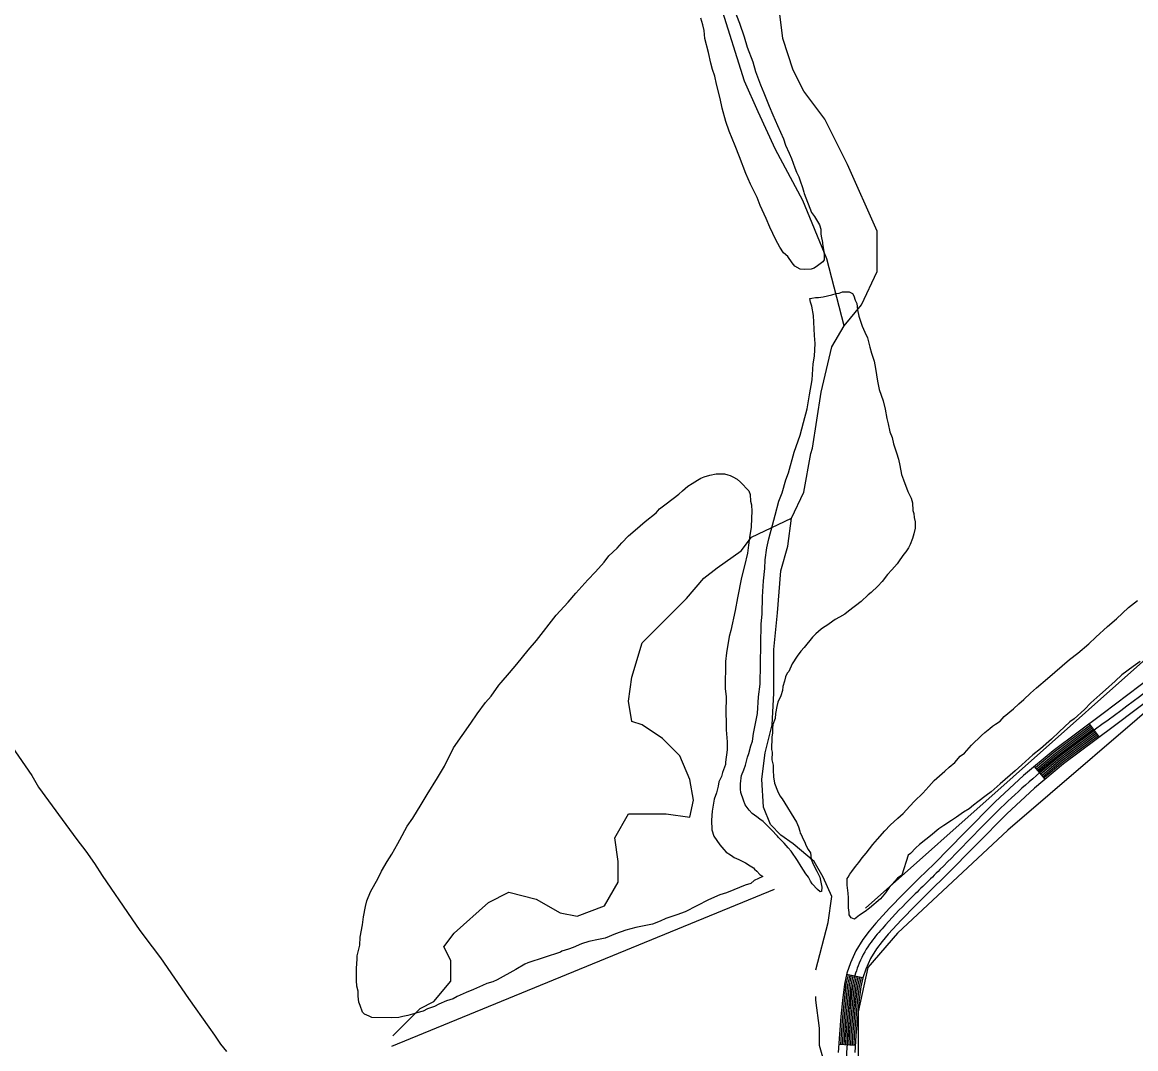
# Model space of a CAD drawing. Extents: x 3161514 to 3199414, y 831166 to 856601.
# Drawn here: x 3172892 to 3174900, y 840713 to 842565 of the extents above; entities that cross this region are included whole.
import ezdxf

# ---------------------------------------------------------------- set-up
doc = ezdxf.new("R2010")
doc.units = 0
for name, color, linetype in [('V-ROAD-CNTR', 7, 'Continuous'), ('V-SITE-VEGE', 7, 'Continuous'), ('V-TOPO-SHOR', 7, 'Continuous')]:
    doc.layers.add(name, color=color, linetype=linetype)

msp = doc.modelspace()

# ---------------------------------------------------------------- linework, layer by layer
at = {"layer": 'V-ROAD-CNTR'}
for p, q in [((3174834.8, 841275.4), (3174816.9, 841299.4)), ((3174736.9, 841199.2), (3174717.6, 841222.2)), ((3174407.8, 840840.9), (3174378.4, 840847.2)), ((3174394.5, 840719), (3174364.5, 840720.8))]:
    msp.add_line(p, q, dxfattribs=at)
for points in [[(3174930.4, 841385), (3174841.5, 841317.8), (3174751.4, 841250.6), (3174698, 841205.7), (3174646.7, 841158.4), (3174591.4, 841102.5), (3174536.5, 841046.9), (3174509, 841019.9), (3174481.4, 840992.7), (3174456.1, 840966.4), (3174431.3, 840939.5), (3174419.3, 840925.4), (3174407.8, 840910.2), (3174395.3, 840889.8), (3174385.5, 840868), (3174378.9, 840849.2), (3174374.7, 840829.8), (3174371.2, 840800.2), (3174368.4, 840771.2), (3174365.7, 840739.1), (3174363.7, 840706.5)], [(3174949.4, 841361.7), (3174859.5, 841293.8), (3174770.1, 841227), (3174717.8, 841183.1), (3174667.5, 841136.8), (3174612.7, 841081.4), (3174557.7, 841025.7), (3174530.1, 840998.5), (3174502.7, 840971.6), (3174477.9, 840945.9), (3174453.8, 840919.6), (3174442.7, 840906.6), (3174432.6, 840893.3), (3174421.9, 840875.8), (3174413.3, 840856.9), (3174407.8, 840841), (3174404.3, 840824.8), (3174401, 840797), (3174398.3, 840768.5), (3174395.6, 840736.9), (3174393.7, 840706)], [(3174818.7, 841297), (3174753.3, 841248.2), (3174719.5, 841219.9)], [(3174820.5, 841294.6), (3174755.2, 841245.9), (3174721.5, 841217.6)], [(3174822.3, 841292.2), (3174757, 841243.5), (3174723.4, 841215.3)], [(3174824.1, 841289.8), (3174758.9, 841241.1), (3174725.3, 841213)], [(3174825.9, 841287.4), (3174760.8, 841238.8), (3174727.3, 841210.7)], [(3174827.7, 841285), (3174762.6, 841236.4), (3174729.2, 841208.4)], [(3174829.5, 841282.6), (3174764.5, 841234.1), (3174731.1, 841206.1)], [(3174831.3, 841280.2), (3174766.3, 841231.7), (3174733, 841203.8)], [(3174833, 841277.8), (3174768.2, 841229.4), (3174735, 841201.5)], [(3174381.4, 840846.6), (3174377.6, 840829.3), (3174374.2, 840799.9), (3174371.4, 840770.9), (3174368.7, 840738.9), (3174367.5, 840720.7)], [(3174384.3, 840846), (3174380.6, 840828.8), (3174377.1, 840799.6), (3174374.4, 840770.6), (3174371.7, 840738.7), (3174370.5, 840720.5)], [(3174387.2, 840845.3), (3174383.5, 840828.3), (3174380.1, 840799.2), (3174377.3, 840770.4), (3174374.7, 840738.5), (3174373.5, 840720.3)], [(3174390.2, 840844.7), (3174386.5, 840827.8), (3174383.1, 840798.9), (3174380.3, 840770.1), (3174377.6, 840738.3), (3174376.5, 840720.1)], [(3174393.1, 840844.1), (3174389.5, 840827.3), (3174386.1, 840798.6), (3174383.3, 840769.8), (3174380.6, 840738), (3174379.5, 840719.9)], [(3174396, 840843.4), (3174392.4, 840826.8), (3174389.1, 840798.3), (3174386.3, 840769.5), (3174383.6, 840737.8), (3174382.5, 840719.7)], [(3174399, 840842.8), (3174395.4, 840826.3), (3174392.1, 840798), (3174389.3, 840769.3), (3174386.6, 840737.6), (3174385.5, 840719.5)], [(3174401.9, 840842.1), (3174398.4, 840825.8), (3174395, 840797.6), (3174392.3, 840769), (3174389.6, 840737.4), (3174388.5, 840719.4)], [(3174404.8, 840841.5), (3174401.3, 840825.3), (3174398, 840797.3), (3174395.3, 840768.7), (3174392.6, 840737.2), (3174391.5, 840719.2)]]:
    msp.add_lwpolyline(points, dxfattribs=at)
msp.add_spline([(3176085.7, 842416.7), (3175999.2, 842329.3), (3175902.9, 842262.7), (3175816.8, 842191), (3175683.6, 842068.8), (3175542.6, 841944.4), (3175408.7, 841823.2), (3175248.8, 841669.1), (3175111.1, 841529.2), (3174939.9, 841373.3), (3174760.8, 841238.8), (3174657.1, 841147.6), (3174547.1, 841036.3), (3174492, 840982.1), (3174442.6, 840929.6), (3174420.2, 840901.8), (3174399.4, 840862.5), (3174389.5, 840827.3), (3174383.3, 840769.8), (3174378.7, 840706.2), (3174383.6, 840631.9), (3174393.8, 840579.4), (3174391.2, 840530.5), (3174380.1, 840456.9), (3174367.6, 840384.2), (3174350.2, 840294), (3174354.6, 840199.7), (3174365.8, 840137.8), (3174385.1, 840081.6), (3174413.3, 840020.7), (3174446.4, 839949.6), (3174513.8, 839836.9), (3174644.9, 839622.2), (3174733.7, 839466), (3174785.4, 839366.8), (3174802.1, 839298.8), (3174817.1, 839235.9), (3174826.1, 839163), (3174819.7, 839078.5), (3174801.9, 838938.6), (3174802.7, 838855.8), (3174814.8, 838721.3), (3174807.2, 838560.9), (3174809.6, 838402.5), (3174824, 838252.4), (3174850.8, 838131.5), (3174851.2, 837987.4), (3174839.3, 837845.3), (3174833.3, 837693.7), (3174830, 837563.5), (3174819.8, 837468.1), (3174779.7, 837355.2), (3174698, 837136.9), (3174632.1, 836964.9), (3174548.8, 836774), (3174465.5, 836611.3)], degree=3, dxfattribs=at)
at = {"layer": 'V-SITE-VEGE'}
for p, q in [((3172873.4, 841258.2), (3172909.3, 841205.7)), ((3172909.3, 841205.7), (3172921.8, 841185.1)), ((3172921.8, 841185.1), (3172964.4, 841126.5)), ((3172964.4, 841126.5), (3172990.4, 841090.4)), ((3172990.4, 841090.4), (3173007.1, 841069.7)), ((3173007.1, 841069.7), (3173022.2, 841047.3)), ((3173022.2, 841047.3), (3173036.3, 841025.8)), ((3173036.3, 841025.8), (3173089.8, 840947.6)), ((3173089.8, 840947.6), (3173104, 840926.1)), ((3173104, 840926.1), (3173126.6, 840896.8)), ((3173126.6, 840896.8), (3173141.7, 840877)), ((3173141.7, 840877), (3173191.8, 840803.9)), ((3173191.8, 840803.9), (3173228.6, 840752.2)), ((3173228.6, 840752.2), (3173238.6, 840737.6)), ((3173238.6, 840737.6), (3173249.4, 840721.3)), ((3173249.4, 840721.3), (3173260.3, 840708.3))]:
    msp.add_line(p, q, dxfattribs=at)
for points in [[(3174171.7, 842598.5), (3174185.7, 842563.4), (3174193.9, 842538.6), (3174199.6, 842519.8), (3174209.5, 842493.2), (3174214.4, 842476.1)], [(3174275.4, 842328.7), (3174279.5, 842319.3), (3174285.2, 842302.1), (3174288.5, 842294.4), (3174292.7, 842285.8), (3174295.1, 842279), (3174299.2, 842267), (3174301.7, 842258.5), (3174302.5, 842255.9), (3174315.7, 842221.6), (3174320.7, 842214.7), (3174329.8, 842199.3), (3174332.3, 842191.6), (3174332.2, 842183), (3174333, 842178.8), (3174335.4, 842167.7), (3174335.3, 842165.1), (3174337.7, 842151.4), (3174338.4, 842143.8), (3174338.3, 842136.1), (3174335.7, 842132.7), (3174326.3, 842125.2), (3174320.2, 842121), (3174315.1, 842119.4), (3174303.2, 842118.7), (3174294.7, 842119.7), (3174285.4, 842124.9), (3174280.3, 842130.9), (3174272.8, 842142.1), (3174265.2, 842149), (3174258.6, 842159.3), (3174251.1, 842172.2), (3174240.3, 842195.4), (3174233.7, 842210.8), (3174222.9, 842234), (3174217.2, 842248.5), (3174205.6, 842272.6), (3174197.3, 842292.3), (3174185.8, 842322.3), (3174177.6, 842342), (3174166.9, 842368.5), (3174161.1, 842385.7), (3174154.6, 842409.6), (3174150.6, 842427.5), (3174144.2, 842453.2), (3174141, 842467.7), (3174136.9, 842479.7), (3174133.6, 842490.8), (3174129.6, 842510.5), (3174123.1, 842535.3), (3174121.6, 842549.8), (3174119.2, 842560.1), (3174116, 842572)], [(3174214.4, 842476.1), (3174223.4, 842452.1), (3174229.2, 842437.5), (3174239.1, 842413.5), (3174245.7, 842398.1), (3174253.9, 842378.4), (3174259.7, 842366.4), (3174264.7, 842354.4), (3174268.8, 842343.3), (3174275.4, 842328.7)], [(3174333.8, 841004.6), (3174333.7, 840996.9), (3174331.1, 840996.1), (3174326.1, 841000.4), (3174316.9, 841010.8), (3174313.5, 841015.1), (3174310.2, 841022.8), (3174305.2, 841028.8), (3174296.8, 841041.7), (3174290.2, 841052.9), (3174278.5, 841069.2), (3174273.4, 841075.3), (3174265.9, 841083.9), (3174255.8, 841094.2), (3174254.1, 841096.8), (3174243.2, 841108.1), (3174234, 841116.7), (3174228.1, 841122.8), (3174222.2, 841127.1), (3174217.1, 841131.4), (3174208.7, 841137.5), (3174202.8, 841143.5), (3174196.1, 841153), (3174192.8, 841161.6), (3174187.9, 841175.3), (3174187.1, 841181.3), (3174187.3, 841191.5), (3174188.2, 841195.7), (3174188.3, 841201.7), (3174189.2, 841205.9), (3174193.6, 841216.1), (3174196.3, 841224.6), (3174199.9, 841239), (3174202.5, 841245.8), (3174206.1, 841259.4), (3174208.8, 841267.9), (3174210.7, 841281.5), (3174218, 841318), (3174220.1, 841347.8), (3174223, 841370.8), (3174224.5, 841479), (3174226.4, 841497.7), (3174226.9, 841528.4), (3174229, 841557.3), (3174231, 841579.4), (3174232, 841594.8), (3174234.9, 841616.9), (3174238.5, 841633), (3174244.8, 841657.6), (3174250.2, 841675.5), (3174256.5, 841700.9), (3174262.7, 841716.2), (3174269, 841739.1), (3174274.2, 841751.8), (3174284.1, 841789.2), (3174294.8, 841819.7), (3174301.1, 841842.6), (3174307.4, 841867.3), (3174312, 841892.8), (3174316.6, 841920), (3174318.7, 841948.9), (3174320.6, 841962.5), (3174321.8, 841985.5), (3174321.1, 842000), (3174319.1, 842035.8), (3174315.9, 842052.9), (3174313.4, 842059.7), (3174312.7, 842066.6), (3174316.1, 842067.4), (3174322.9, 842068.1), (3174328, 842068.1), (3174336.6, 842069.7), (3174352, 842072.9), (3174359.7, 842075.3), (3174365.6, 842076.1), (3174371.6, 842078.5), (3174383.6, 842078.4), (3174389.5, 842075.7), (3174392, 842071.4), (3174394.4, 842063.7), (3174396.9, 842057.7), (3174398.4, 842045.8), (3174400.8, 842034.7), (3174406.6, 842016.7)], [(3174406.6, 842016.7), (3174411.5, 842005.6), (3174416.5, 841995.3), (3174420.5, 841979), (3174423.8, 841967.9), (3174428.7, 841953.4), (3174431.1, 841940.5), (3174434.2, 841917.5), (3174437.4, 841902.1), (3174444.8, 841881.6), (3174448, 841867), (3174451.1, 841849.9), (3174453.6, 841840.5), (3174456.8, 841826), (3174460.9, 841815.7), (3174463.3, 841804.6), (3174469, 841788.3), (3174472.3, 841776.4), (3174474.7, 841765.2), (3174477.9, 841749), (3174481.1, 841739.6), (3174489.4, 841718.2), (3174495.2, 841706.2), (3174497.6, 841697.6), (3174498.3, 841684), (3174499.9, 841678.8), (3174500.6, 841671.2), (3174502.2, 841663.5), (3174502.1, 841652.4), (3174500.2, 841642.2), (3174497.6, 841633.7), (3174493.2, 841622.7), (3174490.5, 841616.8), (3174485.3, 841609.2), (3174481.8, 841605), (3174474.9, 841594.8), (3174469.7, 841588.1), (3174460.2, 841577.1), (3174452.4, 841568.7), (3174442.8, 841556.1), (3174435, 841547.7), (3174422.9, 841535.9), (3174417.8, 841531.7), (3174404.8, 841520), (3174382.4, 841502.4), (3174375.5, 841497.3), (3174366.1, 841491.5), (3174358.4, 841487.4), (3174347.2, 841479.8), (3174342.9, 841476.5), (3174336.9, 841473.2), (3174332.6, 841469.8), (3174323.1, 841461.4), (3174317, 841455.6), (3174302.3, 841437), (3174296.2, 841430.3), (3174289.3, 841421), (3174280.6, 841407.5), (3174274.4, 841393.9), (3174271.8, 841390.6), (3174268.3, 841383.8), (3174266.5, 841376.1), (3174263.8, 841366.8), (3174262.9, 841359.2), (3174260.2, 841349.8), (3174254.9, 841338), (3174253.1, 841330.3), (3174250.4, 841317.6), (3174250.2, 841309.1), (3174245.8, 841298), (3174244.9, 841291.2), (3174244.8, 841282.7), (3174243.8, 841275.1), (3174243.5, 841252.9), (3174244.3, 841247.8), (3174244.1, 841234.2), (3174246.5, 841224.7), (3174246.4, 841215.4), (3174247.1, 841203.4), (3174248.6, 841192.3), (3174254.4, 841178.6), (3174258.5, 841169.2), (3174262.7, 841164), (3174288.6, 841121.9), (3174291.9, 841113.3), (3174294.3, 841105.6), (3174295.1, 841102.2), (3174296.8, 841099.6), (3174300.1, 841091.1), (3174302.6, 841086.8), (3174305.9, 841079.1), (3174309.2, 841072.2), (3174313.4, 841066.2), (3174314.9, 841055.1), (3174317.4, 841049.1), (3174320.7, 841041.4), (3174324.8, 841033.6), (3174330.7, 841022.5), (3174331.4, 841016.5), (3174333, 841010.5), (3174333.8, 841004.6)], [(3173495.4, 840826.1), (3173494.7, 840836.3), (3173495, 840858.5), (3173496.1, 840874.7), (3173496.2, 840880.6), (3173500.7, 840900.2), (3173501.8, 840914.6), (3173505.5, 840936.7), (3173507.4, 840951.2), (3173511.1, 840969.9), (3173513.7, 840980.1), (3173519.9, 840996.2), (3173533.9, 841020.7), (3173540, 841033.4), (3173550.5, 841051.1), (3173558.4, 841063.8), (3173569.7, 841083.3), (3173573.2, 841090), (3173586.3, 841114.6), (3173596.7, 841128.9), (3173611.6, 841153.4), (3173622.1, 841172), (3173641.2, 841201.6), (3173653.4, 841222.7), (3173670.1, 841255.7), (3173701.4, 841300.4), (3173712.7, 841317.3), (3173727.4, 841337.6), (3173737.8, 841349.4), (3173751.7, 841368.8), (3173756.1, 841373.8), (3173770.8, 841391.5), (3173783.8, 841406.7), (3173804.6, 841431.9), (3173819.3, 841449.6), (3173854.9, 841495.2), (3173876.5, 841518.7), (3173890.4, 841534.7), (3173912, 841559.1), (3173925.8, 841573.4), (3173941.4, 841591.1), (3173950.1, 841602.1), (3173964.8, 841616.3), (3173973.4, 841625.6), (3173985.5, 841638.2), (3173997.6, 841648.3), (3174015.7, 841664.2), (3174035.5, 841680.1), (3174041.6, 841686.9), (3174053.6, 841696.1), (3174076, 841713.7), (3174082.9, 841719.5), (3174092.4, 841727.9), (3174100.2, 841732.9), (3174109.6, 841738.8), (3174115.6, 841742.1), (3174121.6, 841744.6), (3174131.9, 841747.8), (3174143.8, 841750.2), (3174158.3, 841750), (3174164.3, 841748.2), (3174168.5, 841747.3), (3174173.6, 841744.7), (3174181.2, 841740.3), (3174187.1, 841735.1), (3174202.2, 841719.6), (3174204.7, 841712.7), (3174205.4, 841700.8), (3174207, 841694), (3174207.7, 841682), (3174207.5, 841670.9)], [(3174207.5, 841670.9), (3174206.4, 841653.1), (3174204.5, 841639.5), (3174201.7, 841621.6), (3174199.8, 841607.1), (3174194.4, 841584.2), (3174189, 841563), (3174181.7, 841526.4), (3174177.9, 841503.5), (3174169.8, 841467.8), (3174167.1, 841456.8), (3174162.4, 841427), (3174160.5, 841411.7), (3174159.8, 841362.3), (3174161.3, 841348.6), (3174160.9, 841318.8), (3174161.5, 841301.8), (3174161.3, 841288.1), (3174163.6, 841266.8), (3174163.4, 841252.3), (3174160.5, 841230.2), (3174160.5, 841225.9), (3174155.2, 841211.5), (3174153.4, 841203.9), (3174148.1, 841194.6), (3174147.2, 841186.9), (3174144.4, 841175), (3174140, 841163.2), (3174136.3, 841141.9), (3174135.2, 841125.7), (3174135.8, 841107.8), (3174139.1, 841096.7), (3174150, 841081.2), (3174157.5, 841072.6), (3174161.7, 841067.4), (3174169.3, 841063.1), (3174173.5, 841059.6), (3174176.1, 841057.9), (3174184.5, 841054.3), (3174196.4, 841048.2), (3174204.8, 841043), (3174210.7, 841039.5), (3174212.4, 841036.9), (3174216.6, 841033.4), (3174222.5, 841027.4), (3174227.6, 841023.9), (3174212.1, 841016.5), (3174206.1, 841011.4), (3174195.8, 841008.2), (3174175.3, 840999.9), (3174162.4, 840994.1), (3174150.4, 840990.9), (3174129.8, 840981.8), (3174087.8, 840960.2), (3174072.4, 840954.5), (3174052.7, 840947.9), (3174042.4, 840943), (3174028.7, 840938), (3174016.7, 840935.6), (3173998.8, 840931.6), (3173980.8, 840926.8), (3173962, 840920.2), (3173943.1, 840912.8), (3173931.2, 840910.4), (3173914.1, 840906.4), (3173900.4, 840902.3), (3173885.8, 840895.7), (3173877.2, 840892.4), (3173865.3, 840889.2), (3173862.7, 840887.5), (3173803.6, 840867.9), (3173798.5, 840865.4), (3173782.2, 840856.2), (3173748.7, 840837.1), (3173740.9, 840833.8), (3173729.8, 840830.5), (3173722.1, 840827.2), (3173705.8, 840819.8), (3173693, 840814.8), (3173676.7, 840807.4), (3173669, 840803.2), (3173657, 840799.2), (3173643.3, 840793.4), (3173635.5, 840789.2), (3173622.7, 840785.1), (3173615, 840781), (3173603.8, 840777.7), (3173600.4, 840776.9), (3173587.6, 840772.8), (3173578.2, 840771.3), (3173571.3, 840769.7), (3173557.7, 840769), (3173522.8, 840769.5), (3173517.7, 840772.1), (3173509.2, 840775.6), (3173505.9, 840779.1), (3173501.8, 840791.1), (3173499.3, 840797.1), (3173497.7, 840808.2), (3173497.9, 840816.7), (3173495.4, 840826.1)], [(3174510.4, 841081.4), (3174503.5, 841075.5), (3174494, 841065.4), (3174489.7, 841062.1), (3174478.1, 841026.4), (3174470.4, 841020.6), (3174455.7, 841003.7), (3174448.7, 840994.4), (3174440, 840983.5), (3174420.2, 840966.7), (3174412.5, 840960.9), (3174402.1, 840954.2), (3174396.1, 840949.2), (3174392.7, 840946.7), (3174386.7, 840949.3), (3174383.4, 840954.4), (3174383.5, 840958.7), (3174381.9, 840967.2), (3174382.1, 840985.1), (3174381.4, 840993.7), (3174379.9, 841008.2), (3174380, 841020.1), (3174381.8, 841022.6), (3174384.4, 841027.7), (3174387.9, 841032.8), (3174394.8, 841042.1), (3174400.9, 841048.8), (3174407, 841057.2), (3174413.9, 841065.7), (3174426.1, 841081.7), (3174434.7, 841090.9), (3174447.7, 841106.1), (3174457.2, 841116.2), (3174471, 841128.8), (3174480.5, 841137.2), (3174492.6, 841150.6), (3174501.3, 841159.9), (3174516, 841174.2), (3174527.2, 841185.9), (3174536.7, 841196.9), (3174555.7, 841213.7), (3174563.5, 841221.2), (3174573.8, 841229.6), (3174583.3, 841240.6), (3174591.1, 841246.4), (3174604.1, 841260.7), (3174622.2, 841278.4), (3174628.2, 841283.4), (3174636.9, 841290.9), (3174642, 841295.1), (3174647.2, 841298.5), (3174655.8, 841304.3), (3174662.7, 841312.7), (3174679.9, 841326.1), (3174689.4, 841335.4), (3174698.1, 841342.9), (3174710.2, 841354.7), (3174721.4, 841363.9), (3174741.2, 841380.7), (3174780.9, 841415.1), (3174795.5, 841426.8), (3174815.3, 841443.6), (3174828.3, 841455.3), (3174849, 841474.6), (3174865.4, 841488.9), (3174887, 841509), (3174903.3, 841521.6)], [(3174907.8, 841411.6), (3174895.7, 841402.4), (3174875.1, 841387.4), (3174863, 841376.4), (3174845.7, 841360.5), (3174835.4, 841351.3), (3174819, 841337), (3174807.8, 841325.2), (3174788.8, 841308.5), (3174781, 841302.6), (3174762, 841285), (3174748.2, 841271.5), (3174728.4, 841253.9), (3174714.6, 841243), (3174694.7, 841225.4), (3174682.7, 841214.5), (3174655.9, 841191), (3174639.5, 841176.7), (3174630.1, 841170), (3174615.4, 841158.3), (3174607.7, 841152.5), (3174599.9, 841145.7), (3174589.6, 841139.9), (3174576.7, 841130.7), (3174568.1, 841124.9), (3174554.3, 841115.7), (3174544.9, 841109.9), (3174530.2, 841097.3), (3174521.6, 841090.6), (3174510.4, 841081.4)]]:
    msp.add_lwpolyline(points, dxfattribs=at)
at = {"layer": 'V-TOPO-SHOR'}
for p, q in [((3175104.7, 841582.9), (3174412.7, 840966.8)), ((3173558.4, 840717.8), (3174248.9, 841001.1))]:
    msp.add_line(p, q, dxfattribs=at)
for points in [[(3177099.5, 843338.2), (3176829.5, 843072.6), (3176320.5, 842612.3), (3176023.9, 842333.4), (3175926.5, 842244.9), (3175271.4, 841638.5), (3174979.3, 841372.9), (3174669.4, 841107.3), (3174470.3, 840921.4), (3174417.1, 840859.4), (3174399.4, 840779.8), (3174399.4, 840673.5), (3174403.9, 840558.4), (3174386.2, 840416.8), (3174368.5, 840244.2), (3174386.2, 840182.2)], [(3174374.1, 842017.4), (3174342.8, 842138.3), (3174299.6, 842243), (3174250.4, 842335.5), (3174219.5, 842403.3), (3174194.9, 842458.7), (3174151.8, 842594.3), (3174151.8, 842674.4), (3174157.9, 842742.2), (3174133.3, 842834.6)], [(3174323.5, 840855.3), (3174345.7, 840940.6), (3174352, 840988), (3174336.2, 841022.7), (3174320.4, 841051.1), (3174282.5, 841082.7), (3174260.4, 841098.5), (3174241.4, 841117.4), (3174228.8, 841149), (3174225.7, 841199.5), (3174232, 841246.9), (3174244.6, 841297.4), (3174247.8, 841354.3), (3174247.8, 841395.3), (3174247.8, 841433.2), (3174254.1, 841499.5), (3174260.4, 841575.3), (3174273, 841619.5), (3174279.3, 841670.1), (3174301.4, 841717.4), (3174314.1, 841786.9), (3174317.2, 841796.4), (3174333, 841897.4), (3174352, 841979.5), (3174374.1, 842017.4), (3174405.7, 842055.3), (3174434.1, 842115.3), (3174434.1, 842188), (3174380.4, 842308), (3174339.3, 842390.1), (3174301.4, 842440.6), (3174282.5, 842478.5), (3174263.5, 842535.3), (3174257.2, 842589)], [(3173560.2, 840736.5), (3173609.5, 840785.7), (3173634.2, 840798.1), (3173665, 840835), (3173665, 840872), (3173652.6, 840896.7), (3173671.1, 840921.3), (3173732.8, 840976.8), (3173769.7, 840995.3), (3173819, 840982.9), (3173862.2, 840958.3), (3173893, 840952.1), (3173942.3, 840970.6), (3173966.9, 841013.7), (3173966.9, 841050.7), (3173960.7, 841093.8), (3173985.4, 841137), (3174016.2, 841137), (3174053.2, 841137), (3174096.3, 841130.8), (3174102.5, 841161.6), (3174096.3, 841198.6), (3174077.8, 841241.7), (3174047, 841272.5), (3174010, 841297.2), (3173991.6, 841303.3), (3173985.4, 841340.3), (3173991.6, 841383.5), (3173991.6, 841383.5), (3174010, 841445.1), (3174034.7, 841469.7), (3174090.1, 841525.2), (3174121, 841562.1), (3174145.6, 841580.6), (3174188.7, 841611.4), (3174207.2, 841636.1), (3174279.3, 841670.1)], [(3174355.1, 840630.3), (3174329.9, 840718.7), (3174329.9, 840750.3), (3174323.5, 840800.8), (3174323.5, 840807.2)]]:
    msp.add_lwpolyline(points, dxfattribs=at)

doc.saveas('drawing.dxf')
